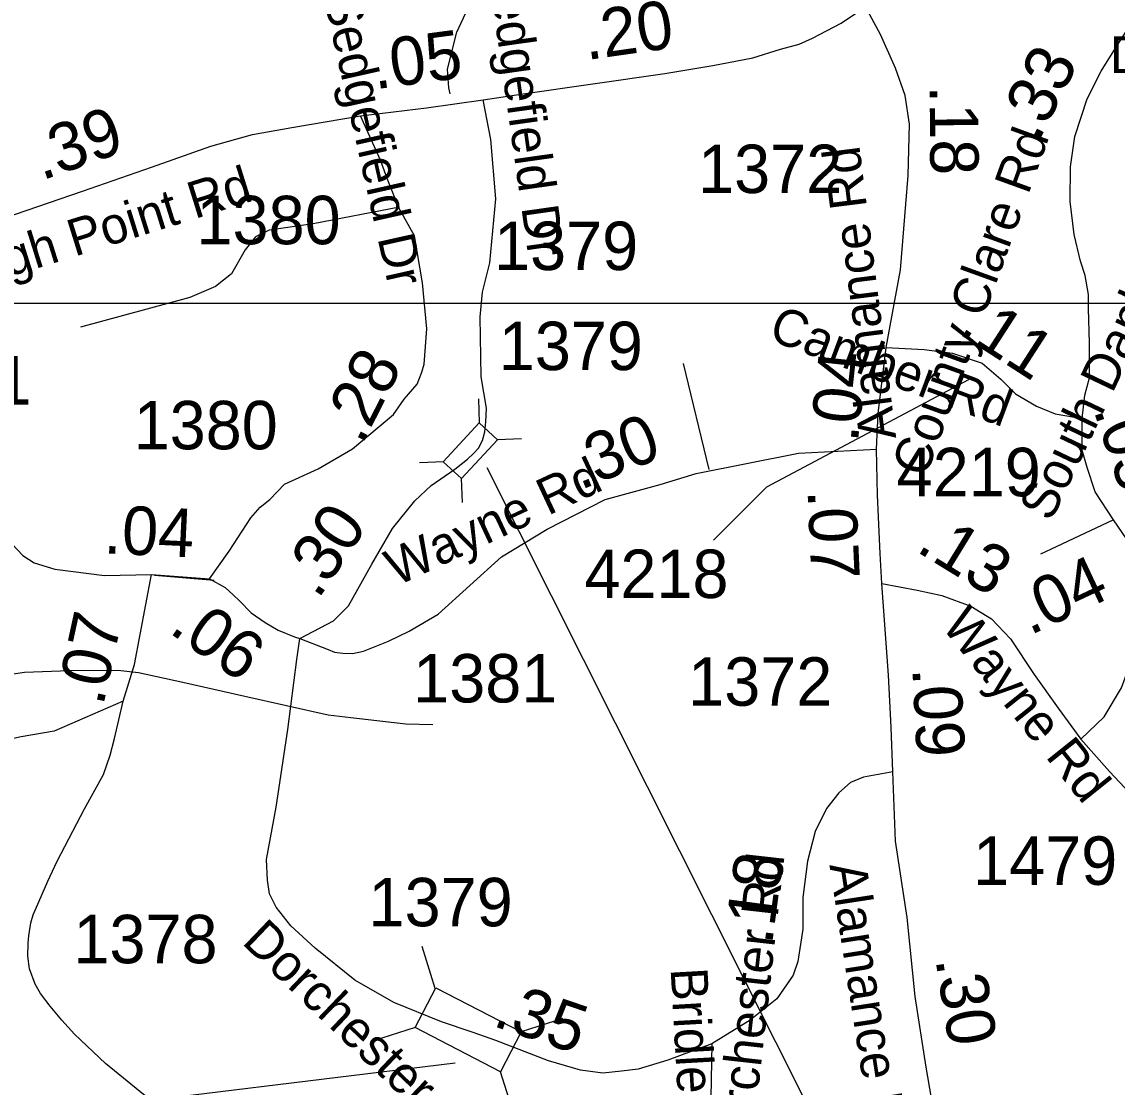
# Model space of a CAD drawing. Extents: x 1662474 to 1856135, y 779280 to 917889.
# Drawn here: x 1737361 to 1740187, y 824566 to 827314 of the extents above; entities that cross this region are included whole.
import ezdxf

# ---------------------------------------------------------------- set-up
doc = ezdxf.new("R2010")
doc.units = 0
for name, color, linetype in [('Exist Hydrographic Misc Water Feature', 7, 'Continuous'), ('Exist Road Non-System Type 51', 7, 'Continuous'), ('Exist Road Secondary Mileage Hundredths English Label', 7, 'Continuous'), ('Exist Road Secondary Mileage Tenths English Label', 7, 'Continuous'), ('Exist Road Secondary Structure Standard Bridge CELL', 7, 'Continuous'), ('Exist Road Secondary Structure Standard Bridge Number Label', 7, 'Continuous'), ('Exist Road Secondary Type 51 Attributed', 7, 'Continuous'), ('Exist Road Secondary Type 51 Label', 7, 'Continuous'), ('Exist Road Secondary Type 51 Number Label', 7, 'Continuous'), ('Map Preparation Inset Cut Line', 7, 'Continuous')]:
    doc.layers.add(name, color=color, linetype=linetype)

msp = doc.modelspace()

# ---------------------------------------------------------------- linework, layer by layer
at = {"layer": 'Exist Hydrographic Misc Water Feature'}
for points in [[(1738465.8, 827128.2), (1738462.1, 827143.9), (1738458.6, 827191.5), (1738483.4, 827287), (1738522.6, 827373.3)], [(1737241, 825617), (1737367.3, 825635.8), (1737483.6, 825640.8), (1737607.9, 825641.5), (1737661.8, 825635.5), (1737775.8, 825610.2), (1737935.7, 825574.1), (1738151.3, 825526.3), (1738209.1, 825519.3), (1738299.1, 825508.5), (1738351.2, 825502.5), (1738420.7, 825501.1)]]:
    msp.add_lwpolyline(points, dxfattribs=at)
at = {"layer": 'Exist Road Non-System Type 51'}
for p, q in [((1739134.4, 826159), (1739068.2, 826432.2)), ((1737857, 825872.4), (1737702.6, 825885.9))]:
    msp.add_line(p, q, dxfattribs=at)
msp.add_lwpolyline([(1738334.9, 826835.7), (1738112.1, 826792.6), (1737998.4, 826776.1), (1737963.6, 826759.5), (1737936.5, 826725.9), (1737901.4, 826664), (1737860.6, 826631.2), (1737794.5, 826603.1), (1737511.9, 826525.9)], dxfattribs=at)
at = {"layer": 'Exist Road Secondary Structure Standard Bridge CELL'}
for p, q in [((1738538.5, 826341.2), (1738540.8, 826279)), ((1738649.7, 826238), (1738587.5, 826235.7)), ((1738448.9, 826178.3), (1738386.7, 826176)), ((1738494.5, 826136), (1738496.8, 826073.8)), ((1738427.5, 824820.2), (1738393.2, 824928.1)), ((1738375.4, 824719.7), (1738267.6, 824685.4)), ((1738756.4, 824742.4), (1738648.6, 824708.1)), ((1738629.6, 824497.4), (1738595.3, 824605.3))]:
    msp.add_line(p, q, dxfattribs=at)
for points in [[(1738587.5, 826235.7), (1738494.7, 826135.8), (1738448.1, 826179.1), (1738540.8, 826279)], [(1738595.3, 824605.3), (1738375.2, 824719.2), (1738428.4, 824822.1), (1738648.6, 824708.1)]]:
    msp.add_lwpolyline(points, close=True, dxfattribs=at)
at = {"layer": 'Exist Road Secondary Structure Standard Bridge Number Label'}
msp.add_line((1738478.6, 824627.3), (1735575, 824273.9), dxfattribs=at)
msp.add_lwpolyline([(1738560.7, 826164.3), (1739471.5, 824352), (1739857.8, 824352)], dxfattribs=at)
at = {"layer": 'Exist Road Secondary Type 51 Attributed'}
for points in [[(1740096.5, 826290.2), (1740102.9, 826350.7), (1740115.6, 826395.4), (1740115.6, 826484.6), (1740112.4, 826573.9), (1740112.7, 826610.5), (1740104.5, 826659.7), (1740091.9, 826696.8), (1740075.5, 826765.1), (1740065.6, 826850), (1740066.7, 826940.2), (1740077.8, 827018.2), (1740109, 827115.1), (1740145.2, 827187), (1740190.9, 827259.4), (1740245.6, 827343.3), (1740327.6, 827425.2), (1740409.6, 827485.3), (1740486.2, 827513.4), (1740554.1, 827535.7), (1740626.5, 827544.6), (1740703.4, 827541.2), (1740770.2, 827523.4), (1740810.3, 827504.5)], [(1738551.2, 827112.7), (1738647.8, 827127.6), (1739019.3, 827180.7), (1739143.7, 827201.4), (1739246.4, 827220.8), (1739318.5, 827243.3), (1739365.9, 827255.9), (1739400.5, 827271.8), (1739474.3, 827310.8), (1739537.1, 827352.2)], [(1739590.4, 826474), (1739627.6, 826673.8), (1739647.1, 826917.6), (1739650.6, 827049.9), (1739639.4, 827123.5), (1739615.1, 827194.5), (1739575.7, 827280.9), (1739537.1, 827352.2)], [(1738234.5, 827071.4), (1738405.1, 827092.3), (1738551.2, 827112.7)], [(1738526, 826200.1), (1738539.2, 826213.7), (1738549.5, 826233.8), (1738555, 826256), (1738557.6, 826282), (1738559.3, 826317.3), (1738546.1, 826397.9), (1738543.6, 826552.7), (1738549.6, 826616.8), (1738568, 826692), (1738583.4, 826857.5), (1738570.7, 827009.9), (1738551.2, 827112.7)], [(1736295.7, 826605), (1736398.5, 826624.5), (1736503.5, 826646.3), (1736655.5, 826666.9), (1736913.7, 826705.9), (1736994, 826724.7), (1737111.1, 826757.6), (1737285.9, 826798.2), (1737517.3, 826876.9), (1737695.6, 826938.8), (1737848.4, 826993.4), (1737956.2, 827023.1), (1738057.4, 827041.5), (1738234.5, 827071.4)], [(1737844.6, 825877), (1737895.6, 825948), (1737951.1, 826034.4), (1737975.8, 826062.2), (1738000.9, 826081.4), (1738038.6, 826121.3), (1738124.9, 826160.3), (1738214.2, 826212.1), (1738319.3, 826300.7), (1738347.4, 826340.1), (1738380.4, 826379.1), (1738392.4, 826409.9), (1738398.5, 826430.5), (1738405.4, 826521.8), (1738394.7, 826640.3), (1738373.7, 826761.8), (1738333.1, 826833.9), (1738302.8, 826910), (1738286.2, 826957.3), (1738234.5, 827071.4)], [(1735947.4, 826481.2), (1736000.7, 826448.1), (1736027.7, 826433.1), (1736072.8, 826411.4), (1736176.3, 826388.1), (1736382, 826365.6), (1736773.7, 826341.6), (1736882.5, 826326.6), (1736958.7, 826301.4), (1737015.7, 826268.4), (1737075.8, 826222.6), (1737180.8, 826129.6), (1737363.6, 825937.1), (1737392.1, 825918.3), (1737445.4, 825901.8), (1737573.7, 825885.9), (1737694.8, 825887.8)], [(1739565.9, 826211), (1739570.4, 826303.5), (1739590.4, 826474)], [(1739590.4, 826474), (1739688.7, 826468.7), (1739762, 826459.1), (1739838.5, 826433.6), (1739886.2, 826392.2), (1739924.5, 826353.9), (1739978.6, 826322.1), (1740026.4, 826302.9), (1740096.5, 826290.2)], [(1740177.5, 826029.1), (1740130.1, 826101.2), (1740109, 826164.5), (1740096.5, 826208.5), (1740096.5, 826290.2)], [(1738078, 825722.6), (1738150.9, 825694.4), (1738167.6, 825688.1), (1738189, 825684.8), (1738213.6, 825684), (1738242.1, 825690.7), (1738306.9, 825716.2), (1738360, 825741.7), (1738435, 825786), (1738598.1, 825933.3), (1738715.9, 826005.4), (1738866, 826081.9), (1739007.3, 826120.6), (1739100.9, 826148.9), (1739364.8, 826201.2), (1739565.9, 826211)], [(1738078, 825722.6), (1738164.5, 825768.6), (1738203.7, 825807.6), (1738263.3, 825915.1), (1738316.9, 826007), (1738374.2, 826078), (1738416.5, 826118.1), (1738477.4, 826159.9), (1738510.6, 826185.5), (1738526, 826200.1)], [(1739579.3, 825865.2), (1739575.1, 825942.1), (1739568.4, 826092.4), (1739565.9, 826211)], [(1740177.5, 826029.1), (1740029.1, 825959.6), (1739989.2, 825940.8)], [(1740093.1, 825463.4), (1740153.4, 825521.1), (1740198, 825596.1), (1740226.1, 825673.5), (1740237.9, 825732.1), (1740237.9, 825811.8), (1740243, 825870.6), (1740222.1, 825963.4), (1740177.5, 826029.1)], [(1737621.9, 825561), (1737651.7, 825656.1), (1737694.8, 825887.8)], [(1737694.8, 825887.8), (1737844.6, 825877)], [(1737844.6, 825877), (1737885.4, 825854.3), (1737905.5, 825835.8), (1737921.8, 825819.9), (1737952.7, 825789), (1737988.2, 825764.3), (1738022.2, 825744.3), (1738063.8, 825727.3), (1738078, 825722.6)], [(1739607.6, 825379.3), (1739603.4, 825493.9), (1739596.4, 825628.6), (1739579.3, 825865.2)], [(1739579.3, 825865.2), (1739670.7, 825847.8), (1739734.6, 825834), (1739808.9, 825806.4), (1739862.4, 825773.6), (1739911.3, 825721.9), (1739972.6, 825629.9), (1740034.7, 825543.5), (1740093.1, 825463.4)], [(1739140.7, 824677), (1739027, 824635.1), (1738950.5, 824612.1), (1738907.8, 824607.1), (1738859.5, 824602), (1738801.8, 824609.5), (1738719.2, 824633.8), (1738584, 824685.9), (1738522.3, 824707), (1738443.5, 824733.6), (1738320.6, 824783.7), (1738220.2, 824841.4), (1738117.3, 824924.2), (1738054.6, 824981.8), (1738017, 825029.5), (1737999.4, 825064.6), (1737994.4, 825099.7), (1737991.9, 825152.4), (1738017, 825287.8), (1738047.1, 825488.4), (1738070.5, 825669.2), (1738078, 825722.6)], [(1737621.9, 825561), (1737443.7, 825483.9), (1737358.8, 825468.9), (1737243.4, 825444), (1737149.2, 825442.8), (1737057, 825448.2), (1736998.5, 825456.8), (1736855.6, 825497.1), (1736670.8, 825555.4)], [(1737767.3, 824470.5), (1737576.8, 824626.2), (1737496.7, 824701.9), (1737463.8, 824737.9), (1737433.3, 824774.7), (1737409.2, 824806.8), (1737394.8, 824830.8), (1737380.4, 824870.9), (1737376.1, 824903.7), (1737377.1, 824936.7), (1737378.7, 824955.9), (1737383.6, 824989.6), (1737390, 825010.4), (1737427.7, 825097.2), (1737451.4, 825148.7), (1737522.6, 825283.5), (1737571.5, 825372.4), (1737588.7, 825421.7), (1737599.9, 825465.4), (1737621.9, 825561)], [(1740093.1, 825463.4), (1740166.8, 825379.9), (1740298.8, 825240), (1740401.7, 825142.4), (1740510, 825060.6), (1740604.1, 825016.4), (1740742.1, 824975.3)], [(1739607.6, 825379.3), (1739532.5, 825365.2), (1739498.3, 825351.2), (1739469, 825324.7), (1739437.1, 825284.4), (1739407.4, 825225.1), (1739387.7, 825148.6), (1739375.3, 825054.8), (1739375.3, 824973.3), (1739362.9, 824890.1)], [(1739666.6, 823868), (1739686.9, 823979), (1739719, 824116.3), (1739730.4, 824194.1), (1739735, 824313.1), (1739725.8, 824432.1), (1739693.5, 824617.2), (1739665.2, 824799.4), (1739644.9, 825003.6), (1739614.5, 825199.8), (1739607.6, 825379.3)], [(1739362.9, 824890.1), (1739350.6, 824854.8), (1739308.6, 824793.1), (1739239.5, 824738.7), (1739140.7, 824677)], [(1739140.7, 824677), (1739137.5, 824492.4), (1739149.2, 824259.5), (1739158.1, 824145.5)]]:
    msp.add_lwpolyline(points, dxfattribs=at)
at = {"layer": 'Exist Road Secondary Type 51 Number Label'}
msp.add_lwpolyline([(1739803.1, 826390.7), (1739281.8, 826113), (1739145.4, 825976.6)], dxfattribs=at)
at = {"layer": 'Map Preparation Inset Cut Line'}
for points in [[(1731035.7, 826588.1), (1793585.1, 826588.1), (1793585.1, 870408.9), (1731035.7, 870408.9)], [(1793585.1, 782767.4), (1731035.7, 782767.4), (1731035.7, 826588.1), (1793585.1, 826588.1)]]:
    msp.add_lwpolyline(points, close=True, dxfattribs=at)

# ---------------------------------------------------------------- texts
at = {"layer": 'Exist Road Secondary Mileage Hundredths English Label'}
for s, rotation, p in [('.20', 8.1411, (1738817.5, 827215)), ('.33', 63.2576, (1739983.2, 827001.5)), ('.28', 63.1006, (1738238.3, 826220.2)), ('.30', 21.8775, (1738801.3, 826105.2)), ('.07', 272.5522, (1739387.7, 826105.3)), ('.30', 56.0087, (1738125, 825821.8)), ('.13', 328.5072, (1739664.7, 825949.6)), ('.04', 25.1916, (1739961.5, 825730.1)), ('.09', 272.9369, (1739658.1, 825646.3)), ('.18', 82.5015, (1739296, 824931))]:
    msp.add_text(s, height=125, rotation=rotation, dxfattribs=at).set_placement(p)
at = {"layer": 'Exist Road Secondary Mileage Tenths English Label'}
for s, rotation, p in [('.05', 7.6284, (1738272, 827139.7)), ('.18', 270.4786, (1739702.8, 827150)), ('.39', 19.4676, (1737412.1, 826904)), ('.11', 327.1305, (1739774.3, 826511.2)), ('.04', 83.8232, (1739517.4, 826226.5)), ('.05', 288.4425, (1740124.9, 826312.7)), ('.04', 357.3469, (1737570.4, 825942.8)), ('.07', 77.7373, (1737570.3, 825546.5)), ('.06', 325.1879, (1737737.2, 825739.9)), ('.30', 279.0671, (1739717.6, 824895.2)), ('.35', 341.2667, (1738572.1, 824724.7))]:
    msp.add_text(s, height=125, rotation=rotation, dxfattribs=at).set_placement(p)
at = {"layer": 'Exist Road Secondary Type 51 Label'}
for s, rotation, p in [('E Sedgefield Dr', 278.0446, (1738543.5, 827583.8)), ('W Sedgefield Dr', 282.6058, (1738105.4, 827528.3)), ('South Danby Castle Rd', 64.4987, (1740015.7, 826021.5)), ('County Clare Rd', 70.0745, (1739692.4, 826135.4)), ('Alamance Rd', 97.2046, (1739616.7, 826240.6)), ('High Point Rd', 17.3916, (1737213.4, 826619.1)), ('Camber Rd', 339.5171, (1739283.6, 826495.1)), ('Wayne Rd', 25.04, (1738327.6, 825856.9)), ('Wayne Rd', 308.6059, (1739731.1, 825755.1)), ('Dorchester Rd', 83.5992, (1739237.4, 824349.5)), ('Alamance Rd', 278.7795, (1739444.2, 825138.6)), ('Dorchester Rd', 316.29, (1737925.8, 824937.3)), ('Bridle Trl', 273.2467, (1739034.4, 824871.2))]:
    msp.add_text(s, height=95, rotation=rotation, dxfattribs=at).set_placement(p)
msp.add_text('Dublin Castle Ct', height=95, dxfattribs=at).set_placement((1740168.4, 827181.5))
at = {"layer": 'Exist Road Secondary Type 51 Number Label'}
for s, p in [('1372', (1739105.4, 826872.1)), ('1380', (1737811.3, 826740.1)), ('1379', (1738579, 826673.4)), ('1379', (1738591.2, 826415.3)), ('1381', (1737014.1, 826326.6)), ('1380', (1737649.1, 826211)), ('4219', (1739617.8, 826090)), ('4218', (1738812.1, 825827.4)), ('1381', (1738370.4, 825557.9)), ('1372', (1739079.9, 825549.5)), ('1479', (1739815.1, 825087.4)), ('1379', (1738255.2, 824980.5)), ('1378', (1737493.7, 824885.1))]:
    msp.add_text(s, height=125, dxfattribs=at).set_placement(p)

doc.saveas('drawing.dxf')
